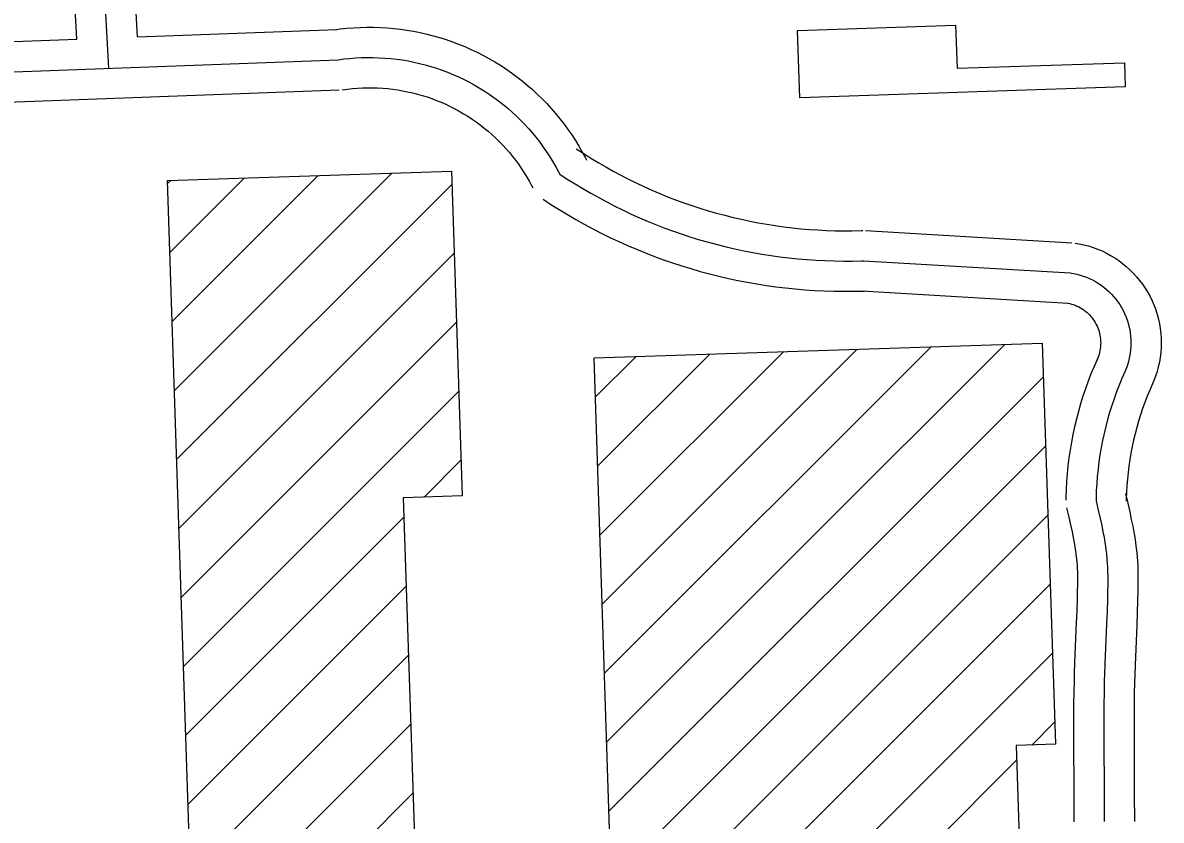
# Model space of a CAD drawing. Extents: x 3313442 to 3351311, y 721974 to 747360.
# Drawn here: x 3331244 to 3331808, y 728335 to 728730 of the extents above; entities that cross this region are included whole.
import ezdxf

# ---------------------------------------------------------------- set-up
doc = ezdxf.new("R2010")
doc.units = 0
doc.layers.add('V-BLDG-OTLN', color=7, linetype='Continuous')
doc.layers.add('V-ROAD-CNTR', color=7, linetype='Continuous')

msp = doc.modelspace()

# ---------------------------------------------------------------- linework, layer by layer
at = {"layer": 'V-BLDG-OTLN'}
for p, q in [((3331318.77, 728547.84), (3331426.61, 728655.68)), ((3331315.4, 728650.53), (3331316.95, 728652.08)), ((3331316.52, 728616.3), (3331353.5, 728653.28)), ((3331317.65, 728582.07), (3331390.06, 728654.48)), ((3331319.89, 728513.6), (3331456.39, 728650.1)), ((3331321.01, 728479.37), (3331457.51, 728615.87)), ((3331322.14, 728445.14), (3331458.64, 728581.64)), ((3331528.6, 728510.18), (3331584.29, 728565.87)), ((3331529.73, 728475.95), (3331620.84, 728567.07)), ((3331530.85, 728441.72), (3331657.4, 728568.27)), ((3331531.97, 728407.49), (3331693.95, 728569.47)), ((3331533.1, 728373.25), (3331730.51, 728570.67)), ((3331527.48, 728544.42), (3331547.74, 728564.67)), ((3331534.22, 728339.02), (3331749.62, 728554.42)), ((3331323.26, 728410.9), (3331459.76, 728547.41)), ((3331535.34, 728304.79), (3331750.74, 728520.19)), ((3331442.58, 728494.87), (3331460.88, 728513.17)), ((3331324.38, 728376.67), (3331432.59, 728484.88)), ((3331536.46, 728270.56), (3331751.86, 728485.96)), ((3331325.5, 728342.44), (3331433.71, 728450.65)), ((3331537.59, 728236.32), (3331752.99, 728451.72)), ((3331326.63, 728308.21), (3331434.83, 728416.41)), ((3331538.71, 728202.09), (3331754.11, 728417.49)), ((3331327.75, 728273.97), (3331435.96, 728382.18)), ((3331743.84, 728371.87), (3331755.23, 728383.26)), ((3331539.83, 728167.86), (3331736.32, 728364.35)), ((3331328.87, 728239.74), (3331437.08, 728347.95))]:
    msp.add_line(p, q, dxfattribs=at)
msp.add_lwpolyline([(3331627.73, 728726.42), (3331706.13, 728729.04), (3331706.84, 728707.66), (3331789.83, 728710.43), (3331790.24, 728698.41), (3331628.85, 728693.02)], close=True, dxfattribs=at)
for points in [[(3331329.51, 728220.4), (3331315.35, 728652.03), (3331456.18, 728656.65), (3331461.46, 728495.49), (3331432.27, 728494.54), (3331439.27, 728281.31)], [(3331542.35, 728091), (3331526.84, 728563.99), (3331749.07, 728571.28), (3331755.59, 728372.25), (3331736.09, 728371.61), (3331741.9, 728194.17)]]:
    msp.add_lwpolyline(points, dxfattribs=at)
at = {"layer": 'V-ROAD-CNTR'}
for points in [[(3331286.29, 728707.69), (3331263, 729133.44)], [(3331300.46, 728723.22), (3331278.81, 729119.09)], [(3331270.48, 728722.11), (3331248.83, 729117.84)], [(3331300.46, 728723.23), (3331399.37, 728726.89)], [(3331397.92, 728726.77), (3331401.01, 728727.18), (3331404.31, 728727.54), (3331407.63, 728727.8), (3331410.94, 728727.97), (3331414.26, 728728.05), (3331417.58, 728728.04), (3331420.91, 728727.94), (3331424.22, 728727.74), (3331427.53, 728727.46), (3331430.83, 728727.08), (3331434.12, 728726.62), (3331437.4, 728726.06), (3331440.66, 728725.41), (3331443.89, 728724.68), (3331447.11, 728723.86), (3331450.31, 728722.94), (3331453.47, 728721.94), (3331456.61, 728720.86), (3331459.72, 728719.68), (3331462.8, 728718.42), (3331465.83, 728717.08), (3331468.84, 728715.66), (3331471.8, 728714.15), (3331474.71, 728712.56), (3331477.59, 728710.9), (3331480.41, 728709.15), (3331483.19, 728707.33), (3331485.91, 728705.43), (3331488.59, 728703.46), (3331491.2, 728701.41), (3331493.77, 728699.29), (3331496.27, 728697.11), (3331498.71, 728694.86), (3331501.08, 728692.54), (3331503.4, 728690.15), (3331505.64, 728687.7), (3331507.82, 728685.19), (3331509.93, 728682.63), (3331511.97, 728680), (3331513.93, 728677.32), (3331515.82, 728674.59), (3331517.63, 728671.81), (3331519.37, 728668.98), (3331521.03, 728666.1), (3331522.57, 728663.23), (3331523.16, 728662.1)], [(3330882.66, 728707.74), (3331270.48, 728722.11)], [(3330233.53, 728668.66), (3331399.93, 728711.9)], [(3331399.93, 728711.9), (3331402.81, 728712.29), (3331405.71, 728712.6), (3331408.61, 728712.83), (3331411.51, 728712.98), (3331414.42, 728713.05), (3331417.33, 728713.04), (3331420.24, 728712.95), (3331423.14, 728712.78), (3331426.04, 728712.53), (3331428.93, 728712.2), (3331431.81, 728711.8), (3331434.68, 728711.31), (3331437.53, 728710.74), (3331440.37, 728710.1), (3331443.19, 728709.38), (3331445.99, 728708.58), (3331448.76, 728707.7), (3331451.51, 728706.75), (3331454.23, 728705.72), (3331456.92, 728704.62), (3331459.59, 728703.44), (3331462.21, 728702.2), (3331464.81, 728700.88), (3331467.36, 728699.49), (3331469.88, 728698.03), (3331472.35, 728696.5), (3331474.79, 728694.9), (3331477.17, 728693.24), (3331479.52, 728691.51), (3331481.81, 728689.72), (3331484.05, 728687.87), (3331486.24, 728685.95), (3331488.38, 728683.98), (3331490.46, 728681.94), (3331492.48, 728679.86), (3331494.45, 728677.71), (3331496.36, 728675.52), (3331498.21, 728673.27), (3331499.99, 728670.97), (3331501.71, 728668.62), (3331503.36, 728666.23), (3331504.95, 728663.79), (3331506.47, 728661.31), (3331507.93, 728658.79), (3331509.31, 728656.23), (3331509.83, 728655.22)], [(3330884.05, 728677.77), (3331400.49, 728696.91)], [(3331401.94, 728697.04), (3331404.61, 728697.4), (3331407.1, 728697.66), (3331409.59, 728697.86), (3331412.08, 728697.99), (3331414.57, 728698.05), (3331417.07, 728698.04), (3331419.57, 728697.97), (3331422.06, 728697.82), (3331424.55, 728697.61), (3331427.03, 728697.32), (3331429.5, 728696.97), (3331431.96, 728696.56), (3331434.41, 728696.07), (3331436.85, 728695.52), (3331439.27, 728694.9), (3331441.67, 728694.21), (3331444.05, 728693.46), (3331446.41, 728692.64), (3331448.74, 728691.76), (3331451.05, 728690.81), (3331453.34, 728689.81), (3331455.59, 728688.74), (3331457.82, 728687.6), (3331460.01, 728686.41), (3331462.17, 728685.16), (3331464.29, 728683.85), (3331466.38, 728682.47), (3331468.43, 728681.05), (3331470.44, 728679.56), (3331472.41, 728678.03), (3331474.33, 728676.44), (3331476.21, 728674.79), (3331478.05, 728673.1), (3331479.84, 728671.35), (3331481.57, 728669.56), (3331483.26, 728667.72), (3331484.9, 728665.84), (3331486.48, 728663.91), (3331488.01, 728661.94), (3331489.49, 728659.92), (3331490.91, 728657.87), (3331492.27, 728655.78), (3331493.58, 728653.65), (3331494.82, 728651.48), (3331496.04, 728649.23), (3331496.5, 728648.34)], [(3331518.06, 728667.76), (3331521.73, 728665.35), (3331525.33, 728663.08), (3331528.97, 728660.87), (3331532.65, 728658.73), (3331536.37, 728656.65), (3331540.12, 728654.63), (3331543.91, 728652.69), (3331547.74, 728650.81), (3331551.59, 728649), (3331555.48, 728647.25), (3331559.4, 728645.58), (3331563.34, 728643.97), (3331567.31, 728642.44), (3331571.32, 728640.98), (3331575.34, 728639.58), (3331579.39, 728638.26), (3331583.46, 728637.01), (3331587.56, 728635.84), (3331591.67, 728634.73), (3331595.8, 728633.7), (3331599.95, 728632.74), (3331604.12, 728631.85), (3331608.3, 728631.04), (3331612.5, 728630.3), (3331616.7, 728629.64), (3331620.92, 728629.05), (3331625.15, 728628.54), (3331629.39, 728628.1), (3331633.63, 728627.74), (3331637.88, 728627.45), (3331642.13, 728627.23), (3331646.39, 728627.09), (3331650.65, 728627.03), (3331654.91, 728627.04), (3331659.22, 728627.13), (3331660.08, 728627.16)], [(3331509.83, 728655.22), (3331513.61, 728652.74), (3331517.44, 728650.32), (3331521.31, 728647.98), (3331525.22, 728645.7), (3331529.17, 728643.49), (3331533.15, 728641.35), (3331537.18, 728639.28), (3331541.24, 728637.29), (3331545.33, 728635.36), (3331549.46, 728633.51), (3331553.62, 728631.73), (3331557.81, 728630.03), (3331562.04, 728628.4), (3331566.28, 728626.85), (3331570.56, 728625.37), (3331574.86, 728623.96), (3331579.19, 728622.63), (3331583.54, 728621.38), (3331587.91, 728620.21), (3331592.3, 728619.11), (3331596.7, 728618.09), (3331601.13, 728617.15), (3331605.57, 728616.29), (3331610.03, 728615.51), (3331614.5, 728614.8), (3331618.98, 728614.18), (3331623.47, 728613.63), (3331627.97, 728613.17), (3331632.48, 728612.78), (3331636.99, 728612.47), (3331641.51, 728612.25), (3331646.04, 728612.1), (3331650.56, 728612.03), (3331655.08, 728612.04), (3331659.61, 728612.14), (3331660.56, 728612.17)], [(3331501.6, 728642.68), (3331505.49, 728640.12), (3331509.54, 728637.57), (3331513.64, 728635.08), (3331517.78, 728632.67), (3331521.96, 728630.33), (3331526.18, 728628.07), (3331530.44, 728625.88), (3331534.74, 728623.77), (3331539.08, 728621.73), (3331543.45, 728619.77), (3331547.85, 728617.89), (3331552.29, 728616.08), (3331556.76, 728614.36), (3331561.25, 728612.71), (3331565.78, 728611.15), (3331570.33, 728609.66), (3331574.91, 728608.26), (3331579.52, 728606.93), (3331584.14, 728605.69), (3331588.79, 728604.53), (3331593.46, 728603.45), (3331598.14, 728602.45), (3331602.84, 728601.54), (3331607.56, 728600.71), (3331612.29, 728599.97), (3331617.04, 728599.31), (3331621.79, 728598.73), (3331626.56, 728598.23), (3331631.33, 728597.82), (3331636.11, 728597.5), (3331640.89, 728597.26), (3331645.68, 728597.1), (3331650.47, 728597.03), (3331655.26, 728597.04), (3331660, 728597.14), (3331661.03, 728597.17)], [(3331661.44, 728627.14), (3331763.77, 728621.14)], [(3331765.34, 728620.96), (3331767.34, 728620.63), (3331769.68, 728620.13), (3331772, 728619.52), (3331774.27, 728618.8), (3331776.51, 728617.97), (3331778.71, 728617.03), (3331780.87, 728615.99), (3331782.97, 728614.84), (3331785.01, 728613.6), (3331786.99, 728612.27), (3331788.91, 728610.84), (3331790.76, 728609.31), (3331792.53, 728607.71), (3331794.22, 728606.02), (3331795.83, 728604.25), (3331797.35, 728602.41), (3331798.79, 728600.49), (3331800.13, 728598.51), (3331801.37, 728596.47), (3331802.51, 728594.37), (3331803.56, 728592.22), (3331804.5, 728590.02), (3331805.33, 728587.78), (3331806.06, 728585.5), (3331806.68, 728583.19), (3331807.18, 728580.86), (3331807.58, 728578.5), (3331807.86, 728576.12), (3331808.02, 728573.73), (3331808.07, 728571.35), (3331808.01, 728568.95), (3331807.84, 728566.57), (3331807.55, 728564.2), (3331807.14, 728561.84), (3331806.63, 728559.5), (3331806, 728557.19), (3331805.27, 728554.92), (3331804.44, 728552.71), (3331803.79, 728551.19)], [(3331660.56, 728612.17), (3331762.89, 728606.16)], [(3331762.89, 728606.16), (3331764.54, 728605.89), (3331766.18, 728605.54), (3331767.8, 728605.11), (3331769.4, 728604.6), (3331770.97, 728604.02), (3331772.51, 728603.37), (3331774.02, 728602.64), (3331775.49, 728601.84), (3331776.92, 728600.97), (3331778.31, 728600.03), (3331779.65, 728599.03), (3331780.94, 728597.97), (3331782.18, 728596.84), (3331783.37, 728595.66), (3331784.49, 728594.42), (3331785.56, 728593.13), (3331786.57, 728591.79), (3331787.5, 728590.4), (3331788.38, 728588.97), (3331789.18, 728587.5), (3331789.91, 728585.99), (3331790.57, 728584.45), (3331791.15, 728582.88), (3331791.66, 728581.29), (3331792.09, 728579.67), (3331792.45, 728578.03), (3331792.72, 728576.38), (3331792.92, 728574.72), (3331793.03, 728573.05), (3331793.07, 728571.37), (3331793.03, 728569.7), (3331792.9, 728568.03), (3331792.7, 728566.37), (3331792.42, 728564.72), (3331792.06, 728563.08), (3331791.62, 728561.46), (3331791.11, 728559.87), (3331790.52, 728558.3), (3331789.99, 728557.08)], [(3331659.68, 728597.19), (3331762.01, 728591.19)], [(3331760.45, 728591.37), (3331761.75, 728591.15), (3331762.68, 728590.95), (3331763.61, 728590.7), (3331764.53, 728590.41), (3331765.42, 728590.08), (3331766.3, 728589.71), (3331767.17, 728589.29), (3331768.01, 728588.83), (3331768.83, 728588.33), (3331769.62, 728587.8), (3331770.39, 728587.23), (3331771.13, 728586.62), (3331771.84, 728585.97), (3331772.52, 728585.29), (3331773.16, 728584.59), (3331773.77, 728583.85), (3331774.34, 728583.08), (3331774.88, 728582.29), (3331775.38, 728581.47), (3331775.84, 728580.63), (3331776.26, 728579.76), (3331776.63, 728578.89), (3331776.97, 728577.99), (3331777.26, 728577.08), (3331777.51, 728576.15), (3331777.71, 728575.21), (3331777.87, 728574.27), (3331777.98, 728573.32), (3331778.04, 728572.36), (3331778.07, 728571.4), (3331778.04, 728570.45), (3331777.97, 728569.49), (3331777.85, 728568.54), (3331777.69, 728567.6), (3331777.49, 728566.66), (3331777.24, 728565.73), (3331776.94, 728564.82), (3331776.59, 728563.89), (3331776.2, 728562.97)], [(3331776.25, 728563.1), (3331774.75, 728559.65), (3331773.25, 728556.02), (3331771.84, 728552.36), (3331770.51, 728548.67), (3331769.26, 728544.94), (3331768.09, 728541.2), (3331767.01, 728537.42), (3331766.01, 728533.62), (3331765.1, 728529.8), (3331764.28, 728525.97), (3331763.53, 728522.11), (3331762.88, 728518.24), (3331762.31, 728514.36), (3331761.83, 728510.46), (3331761.43, 728506.55), (3331761.12, 728502.64), (3331760.9, 728498.72), (3331760.77, 728494.85), (3331760.74, 728493.4)], [(3331789.99, 728557.08), (3331788.55, 728553.79), (3331787.19, 728550.47), (3331785.89, 728547.12), (3331784.68, 728543.74), (3331783.53, 728540.33), (3331782.47, 728536.9), (3331781.48, 728533.45), (3331780.56, 728529.97), (3331779.73, 728526.48), (3331778.97, 728522.97), (3331778.29, 728519.44), (3331777.7, 728515.9), (3331777.17, 728512.35), (3331776.73, 728508.78), (3331776.37, 728505.21), (3331776.09, 728501.63), (3331775.89, 728498.04), (3331775.76, 728494.45), (3331775.74, 728493.12)], [(3331803.74, 728551.07), (3331802.36, 728547.93), (3331801.12, 728544.91), (3331799.95, 728541.87), (3331798.84, 728538.81), (3331797.81, 728535.72), (3331796.84, 728532.61), (3331795.94, 728529.48), (3331795.12, 728526.33), (3331794.36, 728523.16), (3331793.67, 728519.97), (3331793.06, 728516.77), (3331792.51, 728513.56), (3331792.04, 728510.34), (3331791.64, 728507.1), (3331791.31, 728503.86), (3331791.06, 728500.62), (3331790.87, 728497.36), (3331790.76, 728494.05), (3331790.74, 728492.84)], [(3331775.74, 728493.12), (3331776.86, 728488.45), (3331777.79, 728484.36), (3331778.57, 728480.78), (3331779.19, 728477.65), (3331779.7, 728474.9), (3331780.1, 728472.49), (3331780.42, 728470.39), (3331780.67, 728468.54), (3331780.86, 728466.92), (3331781.15, 728464.09), (3331781.32, 728461.96), (3331781.42, 728460.36), (3331781.51, 728457.96), (3331781.54, 728455.55), (3331781.52, 728451.59), (3331781.46, 728447.88), (3331781.38, 728444.39), (3331781.19, 728437.87), (3331780.97, 728432.15), (3331780.13, 728412.16), (3331779.95, 728407.16), (3331779.83, 728403.41), (3331779.7, 728397.78), (3331779.62, 728392.16), (3331779.59, 728383.15), (3331779.59, 728375.26), (3331779.7, 728347.67), (3331779.74, 728333.87)], [(3331790.33, 728496.62), (3331791.46, 728491.87), (3331792.44, 728487.62), (3331793.25, 728483.83), (3331793.93, 728480.47), (3331794.47, 728477.49), (3331794.91, 728474.85), (3331795.27, 728472.52), (3331795.55, 728470.45), (3331795.77, 728468.59), (3331796.09, 728465.44), (3331796.29, 728463), (3331796.4, 728461.1), (3331796.51, 728458.34), (3331796.54, 728455.6), (3331796.51, 728451.43), (3331796.46, 728447.6), (3331796.38, 728444), (3331796.18, 728437.36), (3331795.96, 728431.56), (3331795.12, 728411.57), (3331794.94, 728406.65), (3331794.82, 728402.99), (3331794.69, 728397.51), (3331794.62, 728392.03), (3331794.59, 728383.12), (3331794.59, 728375.29), (3331794.7, 728347.72), (3331794.74, 728333.89)], [(3331761.15, 728489.63), (3331762.25, 728485.03), (3331763.15, 728481.11), (3331763.88, 728477.73), (3331764.46, 728474.82), (3331764.92, 728472.31), (3331765.29, 728470.14), (3331765.57, 728468.26), (3331765.79, 728466.63), (3331765.96, 728465.26), (3331766.21, 728462.74), (3331766.36, 728460.92), (3331766.43, 728459.62), (3331766.51, 728457.57), (3331766.54, 728455.51), (3331766.52, 728451.75), (3331766.46, 728448.15), (3331766.39, 728444.79), (3331766.19, 728438.37), (3331765.98, 728432.75), (3331765.14, 728412.75), (3331764.96, 728407.67), (3331764.84, 728403.82), (3331764.7, 728398.06), (3331764.62, 728392.28), (3331764.59, 728383.18), (3331764.59, 728375.23), (3331764.7, 728347.62), (3331764.74, 728333.85)]]:
    msp.add_lwpolyline(points, dxfattribs=at)

doc.saveas('drawing.dxf')
